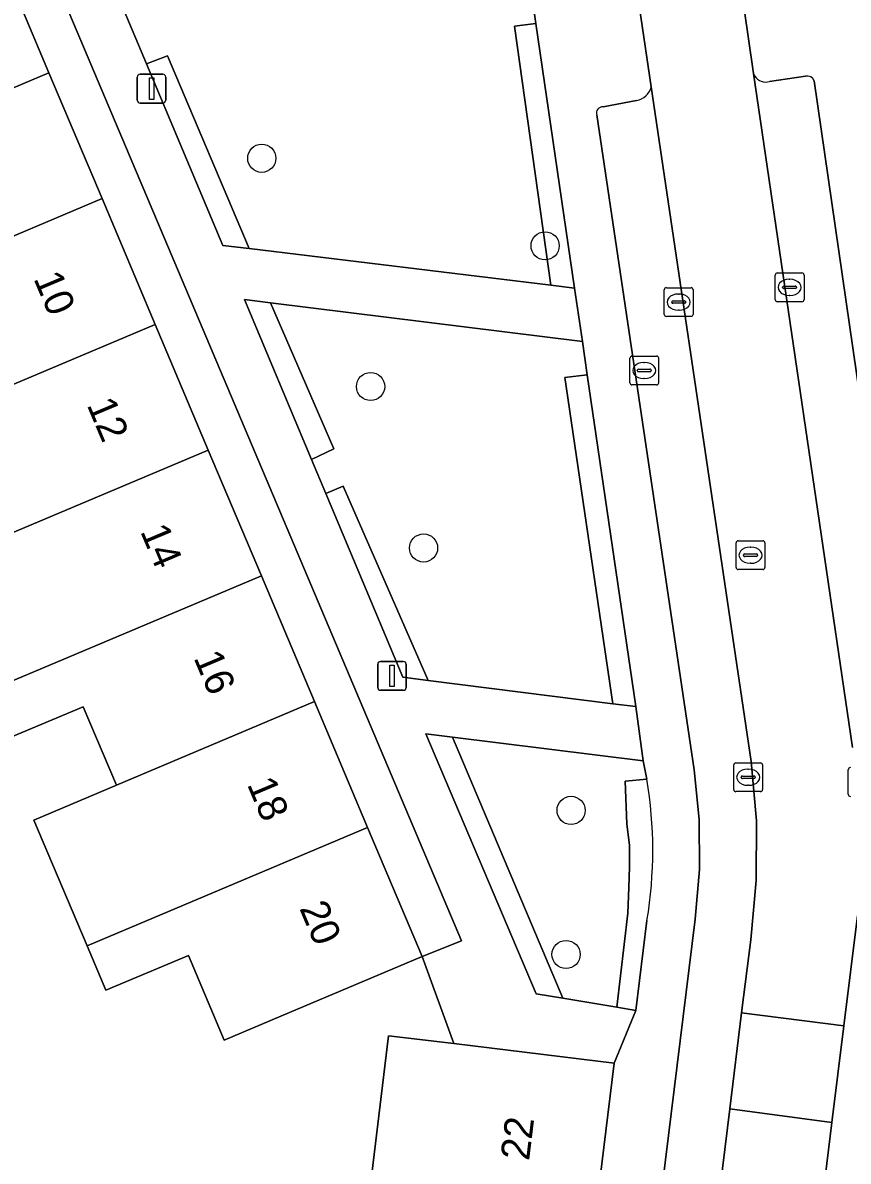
# Model space of a CAD drawing. Extents: x 162172 to 163187, y 382874 to 383685.
# Drawn here: x 162760.7 to 162789.35, y 383206.71 to 383246.25 of the extents above; entities that cross this region are included whole.
import ezdxf

# ---------------------------------------------------------------- set-up
doc = ezdxf.new("R2010")
doc.units = 0
for name, color, linetype in [('IMGEO_Boom', 7, 'Continuous'), ('IMGEO_Brandkraan', 7, 'Continuous'), ('IMGEO_Erf', 7, 'Continuous'), ('IMGEO_Groenvoorziening', 7, 'Continuous'), ('IMGEO_Haag', 7, 'Continuous'), ('IMGEO_Kolk', 7, 'Continuous'), ('IMGEO_Lichtmast', 7, 'Continuous'), ('IMGEO_Pand', 7, 'Continuous'), ('IMGEO_Pand_nummerreeks', 7, 'Continuous'), ('IMGEO_Parkeervlak_open', 7, 'Continuous'), ('IMGEO_Rijbaan_lokaal_open', 7, 'Continuous'), ('IMGEO_Rioolput', 7, 'Continuous'), ('IMGEO_Voetpad_open', 7, 'Continuous')]:
    doc.layers.add(name, color=color, linetype=linetype)

msp = doc.modelspace()

# ---------------------------------------------------------------- linework, layer by layer
at = {"layer": 'IMGEO_Boom'}
for centre in [(162768.995, 383241.541), (162778.829, 383238.501), (162772.772, 383233.614), (162774.61, 383228.007), (162779.732, 383218.895), (162779.557, 383213.891)]:
    msp.add_circle(centre, 0.489, dxfattribs=at)
at = {"layer": 'IMGEO_Brandkraan'}
for p, q in [((162781.77, 383233.746), (162781.77, 383234.598)), ((162781.845, 383234.672), (162782.697, 383234.672)), ((162782.258, 383234.452), (162782.283, 383234.452)), ((162782.771, 383234.598), (162782.771, 383233.746)), ((162782.029, 383234.166), (162782.029, 383234.178)), ((162782.467, 383234.129), (162782.069, 383234.129)), ((162782.072, 383234.215), (162782.47, 383234.215)), ((162782.513, 383234.178), (162782.513, 383234.166)), ((162782.697, 383233.672), (162781.845, 383233.672)), ((162782.281, 383233.892), (162782.256, 383233.892))]:
    msp.add_line(p, q, dxfattribs=at)
for points in [[(162781.77, 383233.746), (162781.77, 383234.598)], [(162781.845, 383234.672), (162782.697, 383234.672)], [(162782.771, 383234.598), (162782.771, 383233.746)], [(162782.697, 383233.672), (162781.845, 383233.672)]]:
    msp.add_lwpolyline(points, dxfattribs=at)
for centre, radius, start, end in [((162781.847, 383234.596), 0.0765, 91.552, 178.448), ((162781.847, 383234.596), 0.0765, 91.552, 178.448), ((162782.695, 383234.596), 0.0765, 1.552, 88.448), ((162782.695, 383234.596), 0.0765, 1.552, 88.448), ((162782.069, 383234.175), 0.0403, 85.8775, 175.7526), ((162782.066, 383234.165), 0.0366, 178.938, 274.7102), ((162782.47, 383234.172), 0.043, 264.8664, 352.4533), ((162782.474, 383234.177), 0.0386, 1.7309, 96.639), ((162781.847, 383233.748), 0.0765, 181.552, 268.448), ((162781.847, 383233.748), 0.0765, 181.552, 268.448), ((162782.695, 383233.748), 0.0765, 271.552, 358.448), ((162782.695, 383233.748), 0.0765, 271.552, 358.448)]:
    msp.add_arc(centre, radius, start, end, dxfattribs=at)
for centre, major_axis, ratio, start_param, end_param in [((162782.257, 383234.172), (-0.387, 0.002), 0.722429, 4.712389, 7.853982), ((162782.282, 383234.172), (-0.39, 0.002), 0.717154, 1.570796, 4.712389)]:
    msp.add_ellipse(centre, major_axis=major_axis, ratio=ratio, start_param=start_param, end_param=end_param, dxfattribs=at)
at = {"layer": 'IMGEO_Erf'}
msp.add_lwpolyline([(162772.685, 383205.214), (162773.398, 383211.071), (162775.662, 383210.795), (162774.558, 383213.819), (162769.953, 383211.874), (162767.69, 383210.918), (162766.447, 383213.857), (162763.588, 383212.649), (162762.934, 383214.195), (162762.579, 383215.033), (162761.087, 383218.56), (162763.948, 383219.768), (162762.796, 383222.492), (162759.932, 383221.282)], dxfattribs=at)
at = {"layer": 'IMGEO_Groenvoorziening'}
for points in [[(162778.511, 383246.225), (162778.331, 383247.459), (162763.981, 383249.177), (162764.728, 383247.234), (162764.126, 383246.877), (162764.994, 383244.816), (162765.727, 383245.101), (162768.556, 383238.403), (162779.025, 383237.133), (162777.772, 383246.13)], [(162778.511, 383246.225), (162777.772, 383246.13), (162779.025, 383237.133), (162779.854, 383237.032)], [(162764.994, 383244.816), (162767.649, 383238.513), (162768.556, 383238.403), (162765.727, 383245.101)], [(162769.295, 383236.525), (162768.399, 383236.636), (162770.724, 383231.084), (162771.502, 383231.448)], [(162780.295, 383234.023), (162780.126, 383235.179), (162769.295, 383236.525), (162771.502, 383231.448), (162770.724, 383231.084), (162771.221, 383229.897), (162771.823, 383230.155), (162774.776, 383223.407), (162781.183, 383222.6), (162779.518, 383233.923)], [(162780.295, 383234.023), (162779.518, 383233.923), (162781.183, 383222.6), (162781.978, 383222.5)], [(162771.221, 383229.897), (162773.892, 383223.518), (162774.776, 383223.407), (162771.823, 383230.155)], [(162775.62, 383221.441), (162774.69, 383221.556), (162778.524, 383212.524), (162779.445, 383212.371)], [(162781.758, 383216.935), (162781.758, 383217.675), (162781.67, 383218.433), (162781.612, 383219.909), (162782.356, 383219.98), (162782.232, 383220.621), (162775.62, 383221.441), (162779.445, 383212.371), (162781.323, 383212.059), (162781.696, 383215.331), (162781.737, 383216.215)]]:
    msp.add_lwpolyline(points, close=True, dxfattribs=at)
msp.add_lwpolyline([(162782.356, 383219.98), (162781.612, 383219.909), (162781.67, 383218.433), (162781.758, 383217.675), (162781.758, 383216.935), (162781.737, 383216.215), (162781.696, 383215.331), (162781.323, 383212.059), (162781.983, 383211.95), (162782.365, 383215.07)], dxfattribs=at)
msp.add_arc((162767.887, 383217.498), 14.68, 350.4781, 9.7319, dxfattribs=at)
at = {"layer": 'IMGEO_Haag'}
for points in [[(162778.511, 383246.225), (162777.772, 383246.13), (162779.025, 383237.133), (162779.854, 383237.032)], [(162764.994, 383244.816), (162767.649, 383238.513), (162768.556, 383238.403), (162765.727, 383245.101)], [(162769.295, 383236.525), (162768.399, 383236.636), (162770.724, 383231.084), (162771.502, 383231.448)], [(162780.295, 383234.023), (162779.518, 383233.923), (162781.183, 383222.6), (162781.978, 383222.5)], [(162771.221, 383229.897), (162773.892, 383223.518), (162774.776, 383223.407), (162771.823, 383230.155)], [(162775.62, 383221.441), (162774.69, 383221.556), (162778.524, 383212.524), (162779.445, 383212.371)]]:
    msp.add_lwpolyline(points, close=True, dxfattribs=at)
msp.add_lwpolyline([(162782.356, 383219.98), (162781.612, 383219.909), (162781.67, 383218.433), (162781.758, 383217.675), (162781.758, 383216.935), (162781.737, 383216.215), (162781.696, 383215.331), (162781.323, 383212.059), (162781.983, 383211.95), (162782.365, 383215.07)], dxfattribs=at)
msp.add_arc((162767.887, 383217.498), 14.68, 350.4781, 9.7319, dxfattribs=at)
at = {"layer": 'IMGEO_Kolk'}
for p, q in [((162786.89, 383237.558), (162787.742, 383237.558)), ((162786.815, 383236.632), (162786.815, 383237.484)), ((162787.303, 383237.338), (162787.328, 383237.338)), ((162787.816, 383237.484), (162787.816, 383236.632)), ((162782.967, 383236.121), (162782.967, 383236.973)), ((162783.042, 383237.047), (162783.894, 383237.047)), ((162783.455, 383236.827), (162783.48, 383236.827)), ((162783.968, 383236.973), (162783.968, 383236.121)), ((162787.074, 383237.052), (162787.074, 383237.064)), ((162787.512, 383237.015), (162787.114, 383237.015)), ((162787.117, 383237.101), (162787.515, 383237.101)), ((162787.326, 383236.778), (162787.301, 383236.778)), ((162787.558, 383237.064), (162787.558, 383237.052)), ((162783.226, 383236.541), (162783.226, 383236.553)), ((162783.664, 383236.504), (162783.266, 383236.504)), ((162783.269, 383236.59), (162783.667, 383236.59)), ((162783.71, 383236.553), (162783.71, 383236.541)), ((162787.742, 383236.558), (162786.89, 383236.558)), ((162783.894, 383236.047), (162783.042, 383236.047)), ((162783.478, 383236.267), (162783.453, 383236.267)), ((162785.453, 383220.545), (162786.305, 383220.545)), ((162785.378, 383219.619), (162785.378, 383220.471)), ((162785.866, 383220.325), (162785.891, 383220.325)), ((162786.379, 383220.471), (162786.379, 383219.619)), ((162789.35, 383219.456), (162789.35, 383220.308)), ((162785.637, 383220.039), (162785.637, 383220.051)), ((162786.075, 383220.002), (162785.677, 383220.002)), ((162785.68, 383220.088), (162786.078, 383220.088)), ((162785.889, 383219.765), (162785.864, 383219.765)), ((162786.121, 383220.051), (162786.121, 383220.039)), ((162786.305, 383219.545), (162785.453, 383219.545))]:
    msp.add_line(p, q, dxfattribs=at)
for points in [[(162786.89, 383237.558), (162787.742, 383237.558)], [(162786.815, 383236.632), (162786.815, 383237.484)], [(162787.816, 383237.484), (162787.816, 383236.632)], [(162782.967, 383236.121), (162782.967, 383236.973)], [(162783.042, 383237.047), (162783.894, 383237.047)], [(162783.968, 383236.973), (162783.968, 383236.121)], [(162787.742, 383236.558), (162786.89, 383236.558)], [(162783.894, 383236.047), (162783.042, 383236.047)], [(162785.453, 383220.545), (162786.305, 383220.545)], [(162785.378, 383219.619), (162785.378, 383220.471)], [(162786.379, 383220.471), (162786.379, 383219.619)], [(162789.35, 383219.456), (162789.35, 383220.308)], [(162786.305, 383219.545), (162785.453, 383219.545)]]:
    msp.add_lwpolyline(points, dxfattribs=at)
for centre, radius, start, end in [((162786.892, 383237.482), 0.0765, 91.552, 178.448), ((162786.892, 383237.482), 0.0765, 91.552, 178.448), ((162787.74, 383237.482), 0.0765, 1.552, 88.448), ((162787.74, 383237.482), 0.0765, 1.552, 88.448), ((162783.044, 383236.971), 0.0765, 91.552, 178.448), ((162783.044, 383236.971), 0.0765, 91.552, 178.448), ((162783.892, 383236.971), 0.0765, 1.552, 88.448), ((162783.892, 383236.971), 0.0765, 1.552, 88.448), ((162787.114, 383237.061), 0.0403, 85.8775, 175.7526), ((162787.111, 383237.051), 0.0366, 178.938, 274.7102), ((162787.515, 383237.058), 0.043, 264.8664, 352.4533), ((162787.519, 383237.063), 0.0386, 1.7309, 96.639), ((162783.266, 383236.55), 0.0403, 85.8775, 175.7526), ((162783.263, 383236.54), 0.0366, 178.938, 274.7102), ((162783.667, 383236.547), 0.043, 264.8664, 352.4533), ((162783.671, 383236.552), 0.0386, 1.7309, 96.639), ((162786.892, 383236.634), 0.0765, 181.552, 268.448), ((162786.892, 383236.634), 0.0765, 181.552, 268.448), ((162787.74, 383236.634), 0.0765, 271.552, 358.448), ((162787.74, 383236.634), 0.0765, 271.552, 358.448), ((162783.044, 383236.123), 0.0765, 181.552, 268.448), ((162783.044, 383236.123), 0.0765, 181.552, 268.448), ((162783.892, 383236.123), 0.0765, 271.552, 358.448), ((162783.892, 383236.123), 0.0765, 271.552, 358.448), ((162785.455, 383220.469), 0.0765, 91.552, 178.448), ((162785.455, 383220.469), 0.0765, 91.552, 178.448), ((162786.303, 383220.469), 0.0765, 1.552, 88.448), ((162786.303, 383220.469), 0.0765, 1.552, 88.448), ((162789.427, 383220.306), 0.0765, 91.552, 178.448), ((162789.427, 383220.306), 0.0765, 91.552, 178.448), ((162785.677, 383220.048), 0.0403, 85.8775, 175.7526), ((162785.674, 383220.038), 0.0366, 178.938, 274.7102), ((162786.078, 383220.045), 0.043, 264.8664, 352.4533), ((162786.082, 383220.05), 0.0386, 1.7309, 96.639), ((162785.455, 383219.621), 0.0765, 181.552, 268.448), ((162785.455, 383219.621), 0.0765, 181.552, 268.448), ((162786.303, 383219.621), 0.0765, 271.552, 358.448), ((162786.303, 383219.621), 0.0765, 271.552, 358.448), ((162789.427, 383219.458), 0.0765, 181.552, 268.448), ((162789.427, 383219.458), 0.0765, 181.552, 268.448)]:
    msp.add_arc(centre, radius, start, end, dxfattribs=at)
for centre, major_axis, ratio, start_param, end_param in [((162787.302, 383237.058), (-0.387, 0.002), 0.722429, 4.712389, 7.853982), ((162787.327, 383237.058), (-0.39, 0.002), 0.717154, 1.570796, 4.712389), ((162783.454, 383236.547), (-0.387, 0.002), 0.722429, 4.712389, 7.853982), ((162783.479, 383236.547), (-0.39, 0.002), 0.717154, 1.570796, 4.712389), ((162785.865, 383220.045), (-0.387, 0.002), 0.722429, 4.712389, 7.853982), ((162785.89, 383220.045), (-0.39, 0.002), 0.717154, 1.570796, 4.712389)]:
    msp.add_ellipse(centre, major_axis=major_axis, ratio=ratio, start_param=start_param, end_param=end_param, dxfattribs=at)
at = {"layer": 'IMGEO_Lichtmast'}
for p, q in [((162764.675, 383243.56), (162764.675, 383244.36)), ((162764.675, 383244.36), (162764.675, 383243.56)), ((162764.775, 383244.46), (162765.565, 383244.46)), ((162765.565, 383244.46), (162764.775, 383244.46)), ((162765.665, 383244.36), (162765.665, 383243.56)), ((162765.665, 383243.56), (162765.665, 383244.36)), ((162765.565, 383243.46), (162764.775, 383243.46)), ((162764.775, 383243.46), (162765.565, 383243.46)), ((162773.018, 383223.167), (162773.018, 383223.967)), ((162773.018, 383223.967), (162773.018, 383223.167)), ((162773.118, 383224.067), (162773.908, 383224.067)), ((162773.908, 383224.067), (162773.118, 383224.067)), ((162774.008, 383223.967), (162774.008, 383223.167)), ((162774.008, 383223.167), (162774.008, 383223.967)), ((162773.908, 383223.067), (162773.118, 383223.067)), ((162773.118, 383223.067), (162773.908, 383223.067))]:
    msp.add_line(p, q, dxfattribs=at)
for points in [[(162765.095, 383244.335), (162765.245, 383244.335), (162765.245, 383243.585), (162765.095, 383243.585), (162765.095, 383244.335)], [(162773.438, 383223.942), (162773.588, 383223.942), (162773.588, 383223.192), (162773.438, 383223.192), (162773.438, 383223.942)]]:
    msp.add_lwpolyline(points, dxfattribs=at)
for centre, start, end in [((162764.775, 383244.36), 90, 180), ((162764.775, 383244.36), 90, 180), ((162765.565, 383244.36), 0, 90), ((162765.565, 383244.36), 360, 90), ((162764.775, 383243.56), 180, 270), ((162764.775, 383243.56), 180, 270), ((162765.565, 383243.56), 270, 0), ((162765.565, 383243.56), 270, 0), ((162773.118, 383223.967), 90, 180), ((162773.118, 383223.967), 90, 180), ((162773.908, 383223.967), 0, 90), ((162773.908, 383223.967), 360, 90), ((162773.118, 383223.167), 180, 270), ((162773.118, 383223.167), 180, 270), ((162773.908, 383223.167), 270, 0), ((162773.908, 383223.167), 270, 0)]:
    msp.add_arc(centre, 0.1, start, end, dxfattribs=at)
at = {"layer": 'IMGEO_Pand'}
for points in [[(162761.609, 383244.506), (162759.767, 383248.873), (162752.872, 383245.962), (162752.916, 383245.858), (162748.372, 383243.936), (162750.215, 383239.58), (162751.898, 383240.292), (162751.857, 383240.39)], [(162761.609, 383244.506), (162751.857, 383240.39), (162751.898, 383240.292), (162752.48, 383238.917), (162755.34, 383240.126), (162756.564, 383237.231), (162763.452, 383240.138)], [(162756.564, 383237.231), (162758.002, 383233.831), (162755.142, 383232.623), (162755.55, 383231.659), (162765.295, 383235.772), (162763.452, 383240.138)], [(162767.137, 383231.405), (162765.295, 383235.772), (162755.55, 383231.659), (162756.15, 383230.239), (162759.01, 383231.447), (162760.256, 383228.5)], [(162759.237, 383222.925), (162768.98, 383227.038), (162767.137, 383231.405), (162760.256, 383228.5), (162760.305, 383228.385), (162756.624, 383226.83), (162758.042, 383223.479), (162758.857, 383223.823)], [(162759.237, 383222.925), (162759.932, 383221.282), (162762.796, 383222.492), (162763.948, 383219.768), (162770.823, 383222.671), (162768.98, 383227.038)], [(162772.666, 383218.303), (162770.823, 383222.671), (162763.948, 383219.768), (162761.087, 383218.56), (162762.579, 383215.033), (162762.934, 383214.195)], [(162762.934, 383214.195), (162763.588, 383212.649), (162766.447, 383213.857), (162767.69, 383210.918), (162769.953, 383211.874), (162774.558, 383213.819), (162772.666, 383218.303)], [(162780.513, 383204.262), (162781.226, 383210.118), (162775.662, 383210.795), (162773.398, 383211.071), (162772.685, 383205.214)]]:
    msp.add_lwpolyline(points, close=True, dxfattribs=at)
at = {"layer": 'IMGEO_Parkeervlak_open'}
for points in [[(162786.109, 383244.395), (162786.068, 383244.482), (162789.498, 383221.074)], [(162787.873, 383244.396), (162786.622, 383244.208)], [(162777.568, 383163.694), (162780.011, 383174.712), (162781.727, 383182.432), (162782.077, 383183.736), (162782.343, 383185.059), (162782.524, 383186.397), (162785.237, 383208.527), (162785.652, 383211.864), (162785.97, 383214.404), (162786.16, 383216.464), (162786.163, 383218.532), (162785.981, 383220.593), (162782.511, 383244.018)], [(162791.474, 383221.369), (162788.168, 383244.227)], [(162781.998, 383243.552), (162780.844, 383243.323)], [(162780.623, 383243.044), (162784.004, 383220.303), (162784.176, 383218.577), (162784.186, 383216.843), (162784.036, 383215.116), (162780.624, 383187.419), (162780.29, 383185.456)], [(162789.673, 383215.233), (162789.201, 383211.411), (162788.777, 383208.06), (162786.293, 383187.634), (162786.008, 383185.809), (162785.67, 383183.992), (162785.278, 383182.187), (162781.028, 383162.946)]]:
    msp.add_lwpolyline(points, dxfattribs=at)
for centre, radius, start, end in [((162786.484, 383244.628), 0.442, 211.8012, 288.1429), ((162787.915, 383244.128), 0.271, 21.369, 99.0158), ((162781.913, 383244.161), 0.615, 277.9373, 346.5656), ((162780.818, 383243.116), 0.208, 82.8541, 200.3794)]:
    msp.add_arc(centre, radius, start, end, dxfattribs=at)
at = {"layer": 'IMGEO_Rijbaan_lokaal_open'}
for points in [[(162786.068, 383244.482), (162786.043, 383244.65), (162785.306, 383249.706), (162785.285, 383249.85), (162784.257, 383256.869), (162784.237, 383257.006), (162783.988, 383258.519)], [(162780.54, 383257.245), (162780.72, 383256.395), (162781.746, 383249.202), (162782.511, 383244.018), (162785.981, 383220.593), (162786.163, 383218.532), (162786.16, 383216.464), (162785.97, 383214.404), (162785.652, 383211.864), (162789.201, 383211.411), (162789.673, 383215.233)], [(162789.498, 383221.074), (162786.068, 383244.482)]]:
    msp.add_lwpolyline(points, dxfattribs=at)
for points in [[(162789.201, 383211.411), (162785.652, 383211.864), (162785.237, 383208.527), (162788.777, 383208.06)], [(162786.293, 383187.634), (162788.777, 383208.06), (162785.237, 383208.527), (162782.524, 383186.397), (162782.343, 383185.059), (162782.077, 383183.736), (162781.727, 383182.432), (162780.011, 383174.712), (162777.568, 383163.694), (162776.985, 383161.147), (162780.501, 383160.381), (162781.028, 383162.946), (162785.278, 383182.187), (162785.67, 383183.992), (162786.008, 383185.809)]]:
    msp.add_lwpolyline(points, close=True, dxfattribs=at)
at = {"layer": 'IMGEO_Rioolput'}
for p, q in [((162785.459, 383227.33), (162785.459, 383228.182)), ((162785.534, 383228.256), (162786.386, 383228.256)), ((162786.46, 383228.182), (162786.46, 383227.33)), ((162785.718, 383227.75), (162785.718, 383227.762)), ((162786.156, 383227.713), (162785.758, 383227.713)), ((162785.761, 383227.799), (162786.159, 383227.799)), ((162785.947, 383228.036), (162785.972, 383228.036)), ((162786.202, 383227.762), (162786.202, 383227.75)), ((162786.386, 383227.256), (162785.534, 383227.256)), ((162785.97, 383227.476), (162785.945, 383227.476))]:
    msp.add_line(p, q, dxfattribs=at)
for points in [[(162785.459, 383227.33), (162785.459, 383228.182)], [(162785.534, 383228.256), (162786.386, 383228.256)], [(162786.46, 383228.182), (162786.46, 383227.33)], [(162786.386, 383227.256), (162785.534, 383227.256)]]:
    msp.add_lwpolyline(points, dxfattribs=at)
for centre, radius, start, end in [((162785.536, 383228.18), 0.0765, 91.552, 178.448), ((162785.536, 383228.18), 0.0765, 91.552, 178.448), ((162786.384, 383228.18), 0.0765, 1.552, 88.448), ((162786.384, 383228.18), 0.0765, 1.552, 88.448), ((162785.758, 383227.759), 0.0403, 85.8775, 175.7526), ((162785.755, 383227.749), 0.0366, 178.938, 274.7102), ((162786.159, 383227.756), 0.043, 264.8664, 352.4533), ((162786.163, 383227.761), 0.0386, 1.7309, 96.639), ((162785.536, 383227.332), 0.0765, 181.552, 268.448), ((162785.536, 383227.332), 0.0765, 181.552, 268.448), ((162786.384, 383227.332), 0.0765, 271.552, 358.448), ((162786.384, 383227.332), 0.0765, 271.552, 358.448)]:
    msp.add_arc(centre, radius, start, end, dxfattribs=at)
for centre, major_axis, ratio, start_param, end_param in [((162785.946, 383227.756), (-0.387, 0.002), 0.722429, 4.712389, 7.853982), ((162785.971, 383227.756), (-0.39, 0.002), 0.717154, 1.570796, 4.712389)]:
    msp.add_ellipse(centre, major_axis=major_axis, ratio=ratio, start_param=start_param, end_param=end_param, dxfattribs=at)
at = {"layer": 'IMGEO_Voetpad_open'}
msp.add_lwpolyline([(162756.031, 383257.726), (162757.924, 383253.24), (162759.291, 383250), (162759.767, 383248.873), (162761.609, 383244.506), (162763.452, 383240.138), (162765.295, 383235.772), (162767.137, 383231.405), (162768.98, 383227.038), (162770.823, 383222.671), (162772.666, 383218.303), (162774.558, 383213.819), (162775.931, 383214.365), (162760.88, 383250), (162757.374, 383258.3)], close=True, dxfattribs=at)
for points in [[(162780.72, 383256.395), (162780.54, 383257.245), (162776.875, 383257.212), (162777.789, 383250.819), (162778, 383249.343), (162778.331, 383247.459), (162778.511, 383246.225), (162779.854, 383237.032), (162780.126, 383235.179), (162780.295, 383234.023), (162781.978, 383222.5), (162782.232, 383220.621), (162782.356, 383219.98)], [(162760.88, 383250), (162775.931, 383214.365), (162774.558, 383213.819), (162775.662, 383210.795), (162781.226, 383210.118), (162781.983, 383211.95), (162781.323, 383212.059), (162779.445, 383212.371), (162778.524, 383212.524), (162774.69, 383221.556), (162775.62, 383221.441), (162782.232, 383220.621), (162781.978, 383222.5), (162781.183, 383222.6), (162774.776, 383223.407), (162773.892, 383223.518), (162771.221, 383229.897), (162770.724, 383231.084), (162768.399, 383236.636), (162769.295, 383236.525), (162780.126, 383235.179), (162779.854, 383237.032), (162779.025, 383237.133), (162768.556, 383238.403), (162767.649, 383238.513), (162764.994, 383244.816), (162764.126, 383246.877)], [(162785.285, 383249.85), (162785.306, 383249.706), (162786.043, 383244.65), (162786.068, 383244.482), (162786.109, 383244.395)], [(162782.511, 383244.018), (162781.746, 383249.202)], [(162786.622, 383244.208), (162787.873, 383244.396)], [(162788.168, 383244.227), (162791.474, 383221.369)], [(162780.844, 383243.323), (162781.998, 383243.552)], [(162780.29, 383185.456), (162780.624, 383187.419), (162784.036, 383215.116), (162784.186, 383216.843), (162784.176, 383218.577), (162784.004, 383220.303), (162780.623, 383243.044)], [(162782.365, 383215.07), (162781.983, 383211.95), (162781.226, 383210.118), (162780.513, 383204.262), (162779.819, 383198.555), (162779.124, 383192.847), (162778.411, 383186.991), (162778.336, 383185.296), (162777.468, 383181.385), (162775.742, 383173.645), (162773.778, 383164.873), (162773.32, 383162.973), (162772.85, 383161.022), (162776.756, 383160.123), (162776.985, 383161.147), (162777.568, 383163.694)]]:
    msp.add_lwpolyline(points, dxfattribs=at)
for centre, radius, start, end in [((162786.484, 383244.628), 0.442, 211.8012, 288.1429), ((162787.915, 383244.128), 0.271, 21.369, 99.0158), ((162781.913, 383244.161), 0.615, 277.9373, 346.5656), ((162780.818, 383243.116), 0.208, 82.8541, 200.3794), ((162767.887, 383217.498), 14.68, 350.4781, 9.7319)]:
    msp.add_arc(centre, radius, start, end, dxfattribs=at)

# ---------------------------------------------------------------- texts
at = {"layer": 'IMGEO_Pand_nummerreeks'}
for s, rotation, p in [('10', 292.8778, (162761.062, 383237.367)), ('12', 292.878, (162762.911, 383232.982)), ('14', 292.8778, (162764.766, 383228.588)), ('16', 292.8778, (162766.618, 383224.197)), ('18', 292.878, (162768.472, 383219.805)), ('20', 292.8778, (162770.29, 383215.497)), ('22', 83.0601, (162778.272, 383206.708))]:
    msp.add_text(s, height=1, rotation=rotation, dxfattribs=at).set_placement(p)

doc.saveas('drawing.dxf')
